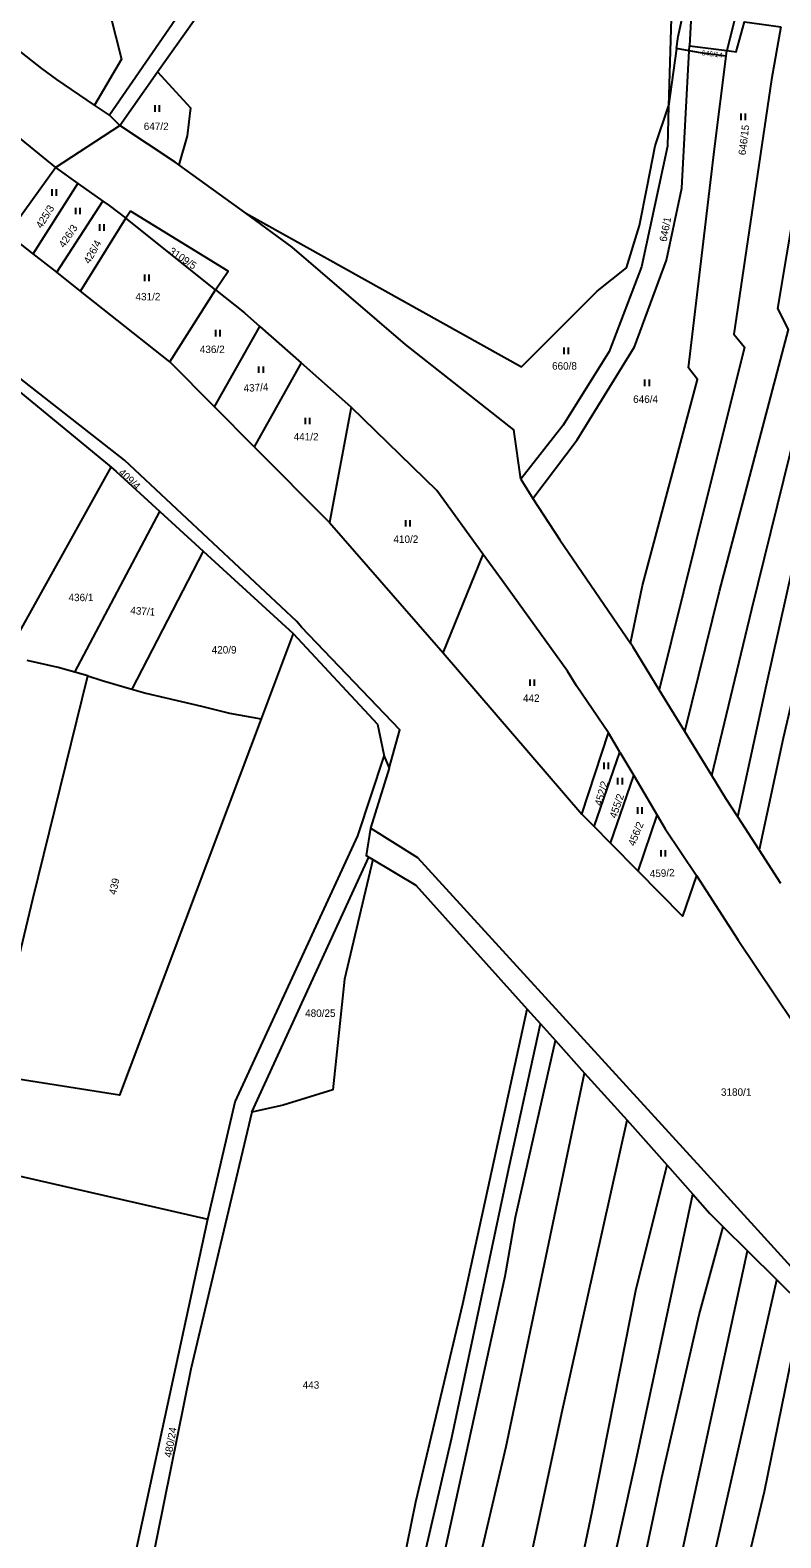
# Model space of a CAD drawing. Extents: x -776734 to -748832, y -1118122 to -976986.
# Drawn here: x -753652.6 to -753480.9, y -1113955.7 to -1113610.9 of the extents above; entities that cross this region are included whole.
import ezdxf

# ---------------------------------------------------------------- set-up
doc = ezdxf.new("R2010")
doc.units = 0
for name, color, linetype in [('KM_Hranice parcel', 7, 'Continuous'), ('KM_Parcelní čísla', 7, 'Continuous'), ('KM_Značky kultur', 7, 'Continuous')]:
    doc.layers.add(name, color=color, linetype=linetype)

msp = doc.modelspace()

# ---------------------------------------------------------------- linework, layer by layer
at = {"layer": 'KM_Hranice parcel'}
for p, q in [((-753499.67, -1113574.73), (-753501.83, -1113614.41)), ((-753505.39, -1113588.09), (-753506.57, -1113628.26)), ((-753504.77, -1113615.07), (-753506.57, -1113628.26)), ((-753501.89, -1113615.57), (-753504.77, -1113615.07)), ((-753501.89, -1113615.57), (-753501.83, -1113614.41)), ((-753501.83, -1113614.41), (-753493.28, -1113615.5)), ((-753493.44, -1113616.83), (-753493.28, -1113615.5)), ((-753632.15, -1113632.63), (-753623.48, -1113620.39)), ((-753634.52, -1113630.27), (-753637.89, -1113627.99)), ((-753632.15, -1113632.63), (-753634.52, -1113630.27)), ((-753657.62, -1113633.49), (-753646.85, -1113642.26)), ((-753646.85, -1113642.26), (-753632.15, -1113632.63)), ((-753646.85, -1113642.26), (-753641.74, -1113645.9)), ((-753603.32, -1113652.75), (-753618.6, -1113641.65)), ((-753651.95, -1113661.98), (-753641.74, -1113645.9)), ((-753641.74, -1113645.9), (-753636.03, -1113649.96)), ((-753646.56, -1113666.24), (-753636.03, -1113649.96)), ((-753641.12, -1113670.54), (-753630.78, -1113653.87)), ((-753629.69, -1113652.26), (-753630.78, -1113653.87)), ((-753610.23, -1113670.26), (-753630.78, -1113653.87)), ((-753646.56, -1113666.24), (-753651.95, -1113661.98)), ((-753641.12, -1113670.54), (-753646.56, -1113666.24)), ((-753620.7, -1113686.7), (-753641.12, -1113670.54)), ((-753620.7, -1113686.7), (-753610.23, -1113670.26)), ((-753610.44, -1113697.02), (-753600.07, -1113678.67)), ((-753600.07, -1113678.67), (-753590.64, -1113686.98)), ((-753610.44, -1113697.02), (-753620.7, -1113686.7)), ((-753590.64, -1113686.98), (-753601.38, -1113706.12)), ((-753579.18, -1113697.09), (-753590.64, -1113686.98)), ((-753655.34, -1113693.35), (-753634.11, -1113710.83)), ((-753601.38, -1113706.12), (-753610.44, -1113697.02)), ((-753579.18, -1113697.09), (-753584.14, -1113723.46)), ((-753601.38, -1113706.12), (-753584.14, -1113723.46)), ((-753658.03, -1113753.87), (-753634.11, -1113710.83)), ((-753540.38, -1113713.56), (-753537.63, -1113717.95)), ((-753642.44, -1113757.67), (-753622.97, -1113720.93)), ((-753622.97, -1113720.93), (-753613.08, -1113729.99)), ((-753584.14, -1113723.46), (-753558.16, -1113753.25)), ((-753613.08, -1113729.99), (-753629.39, -1113761.56)), ((-753613.08, -1113729.99), (-753592.47, -1113748.86)), ((-753558.16, -1113753.25), (-753548.98, -1113730.78)), ((-753592.47, -1113748.86), (-753599.81, -1113768.38)), ((-753558.16, -1113753.25), (-753526.42, -1113790.18)), ((-753639.44, -1113758.53), (-753642.44, -1113757.67)), ((-753502.88, -1113771.27), (-753508.7, -1113761.75)), ((-753526.42, -1113790.18), (-753520.31, -1113771.59)), ((-753517.73, -1113775.95), (-753520.31, -1113771.59)), ((-753496.72, -1113781.33), (-753502.88, -1113771.27)), ((-753571.66, -1113776.93), (-753570.53, -1113779.68)), ((-753523.64, -1113792.99), (-753517.73, -1113775.95)), ((-753517.73, -1113775.95), (-753514.54, -1113781.36)), ((-753570.53, -1113779.68), (-753574.77, -1113793.36)), ((-753519.89, -1113796.78), (-753514.54, -1113781.36)), ((-753514.54, -1113781.36), (-753509.22, -1113790.37)), ((-753526.42, -1113790.18), (-753523.64, -1113792.99)), ((-753513.54, -1113803.2), (-753509.22, -1113790.37)), ((-753485.87, -1113798.32), (-753490.77, -1113790.79)), ((-753519.89, -1113796.78), (-753523.64, -1113792.99)), ((-753513.54, -1113803.2), (-753519.89, -1113796.78)), ((-753480.87, -1113805.99), (-753485.87, -1113798.32)), ((-753601.92, -1113858.34), (-753575.18, -1113799.97)), ((-753575.18, -1113799.97), (-753574.26, -1113800.52)), ((-753538.92, -1113834.75), (-753535.86, -1113838.15)), ((-753535.86, -1113838.15), (-753532.47, -1113841.93)), ((-753532.47, -1113841.93), (-753525.78, -1113849.38)), ((-753525.78, -1113849.38), (-753516.08, -1113860.18)), ((-753516.08, -1113860.18), (-753506.88, -1113870.43)), ((-753506.88, -1113870.43), (-753501, -1113877.1)), ((-753494.06, -1113884.53), (-753488.52, -1113890.02)), ((-753488.52, -1113890.02), (-753481.82, -1113896.66)), ((-753481.82, -1113896.66), (-753475.94, -1113902.48))]:
    msp.add_line(p, q, dxfattribs=at)
for points in [[(-753502.88, -1113771.27), (-753494.9, -1113739.14), (-753479.17, -1113679.31), (-753481.55, -1113674.49), (-753475.44, -1113637.71), (-753470.43, -1113611.4), (-753462.26, -1113567.02), (-753454.18, -1113523.38), (-753450.39, -1113499.01)], [(-753496.72, -1113781.33), (-753487.53, -1113743.31), (-753477.31, -1113701.87), (-753471.32, -1113676.12), (-753472.32, -1113672.61), (-753468.39, -1113649.95), (-753460.66, -1113612.58), (-753452.03, -1113567.63), (-753443.46, -1113515.43), (-753442.23, -1113501.01)], [(-753623.48, -1113620.39), (-753611.13, -1113602.93), (-753572.73, -1113538.38), (-753569.9, -1113534.33)], [(-753643.49, -1113571.15), (-753631.73, -1113617.49), (-753637.89, -1113627.99)], [(-753485.21, -1113577.4), (-753489.79, -1113601.89), (-753493.28, -1113615.5)], [(-753637.89, -1113627.99), (-753646.51, -1113622.14), (-753649.94, -1113619.63), (-753681.83, -1113594.51)], [(-753504.77, -1113615.07), (-753504.39, -1113612.29), (-753503.03, -1113606.03), (-753502.64, -1113600.53), (-753503.45, -1113596.94)], [(-753614.01, -1113600.13), (-753616.32, -1113604), (-753634.52, -1113630.27)], [(-753493.28, -1113615.5), (-753491.1, -1113615.78), (-753489.22, -1113608.96), (-753480.92, -1113610.11)], [(-753480.92, -1113610.11), (-753483.04, -1113622.17), (-753491.65, -1113680.35), (-753489.21, -1113683.33), (-753500.41, -1113728.28), (-753508.7, -1113761.75)], [(-753537.63, -1113717.95), (-753527.52, -1113704.56), (-753514.35, -1113683.27), (-753507.06, -1113663.43), (-753503.52, -1113646.98), (-753501.89, -1113615.57)], [(-753493.44, -1113616.83), (-753499.3, -1113616.02), (-753501.89, -1113615.57)], [(-753515.28, -1113751.09), (-753512.52, -1113737.88), (-753499.94, -1113690.72), (-753501.99, -1113688.12), (-753496.07, -1113638.02), (-753493.44, -1113616.83)], [(-753623.48, -1113620.39), (-753615.98, -1113628.63), (-753616.68, -1113635), (-753618.6, -1113641.65)], [(-753603.32, -1113652.75), (-753540.24, -1113687.89), (-753522.89, -1113670.56), (-753516.24, -1113665.24), (-753513.22, -1113655.55), (-753511.47, -1113646.7), (-753509.66, -1113637.33), (-753506.57, -1113628.26)], [(-753506.57, -1113628.26), (-753506.83, -1113637.39), (-753512.8, -1113665), (-753520.17, -1113684.34), (-753530.69, -1113701.23), (-753540.38, -1113713.56)], [(-753618.6, -1113641.65), (-753619.47, -1113641.02), (-753632.15, -1113632.63)], [(-753651.95, -1113661.98), (-753657.73, -1113657.41), (-753646.85, -1113642.26)], [(-753636.03, -1113649.96), (-753634.59, -1113650.99), (-753630.78, -1113653.87)], [(-753610.23, -1113670.26), (-753607.31, -1113665.94), (-753629.69, -1113652.26)], [(-753540.38, -1113713.56), (-753542.02, -1113702.27), (-753566.74, -1113682.75), (-753592.7, -1113660.47), (-753603.32, -1113652.75)], [(-753570.53, -1113779.68), (-753568.1, -1113770.86), (-753590.54, -1113747.42), (-753591.64, -1113746.14), (-753631.08, -1113709.18), (-753658.51, -1113687.73), (-753680.11, -1113671.42), (-753688.52, -1113677.55), (-753710.92, -1113686.54)], [(-753610.23, -1113670.26), (-753603.63, -1113675.53), (-753600.07, -1113678.67)], [(-753490.77, -1113790.79), (-753484.17, -1113760.56), (-753472.31, -1113707.34), (-753464.27, -1113670.84)], [(-753456.1, -1113669.16), (-753465.74, -1113708.97), (-753476.15, -1113754.88), (-753480.37, -1113772.76), (-753485.87, -1113798.32)], [(-753548.98, -1113730.78), (-753559.57, -1113716.16), (-753579.18, -1113697.09)], [(-753634.11, -1113710.83), (-753632.95, -1113711.79), (-753622.97, -1113720.93)], [(-753537.63, -1113717.95), (-753531.47, -1113727.42), (-753515.28, -1113751.09)], [(-753520.31, -1113771.59), (-753527.65, -1113760.78), (-753529.67, -1113757.43), (-753544.65, -1113736.7), (-753548.98, -1113730.78)], [(-753592.47, -1113748.86), (-753573.2, -1113769.55), (-753571.66, -1113776.93)], [(-753508.7, -1113761.75), (-753514.65, -1113752.01), (-753515.28, -1113751.09)], [(-753642.44, -1113757.67), (-753646.21, -1113756.62), (-753653.33, -1113755.04)], [(-753661.29, -1113849.89), (-753659, -1113838.76), (-753652.01, -1113809.61), (-753639.44, -1113758.53)], [(-753639.44, -1113758.53), (-753636.15, -1113759.58), (-753629.39, -1113761.56)], [(-753629.39, -1113761.56), (-753626.15, -1113762.53), (-753613.41, -1113765.45), (-753607.01, -1113767.07), (-753599.81, -1113768.38)], [(-753599.81, -1113768.38), (-753632.17, -1113854.41), (-753661.29, -1113849.89)], [(-753612.02, -1113882.78), (-753605.72, -1113855.94), (-753577.67, -1113795.14), (-753571.66, -1113776.93)], [(-753490.77, -1113790.79), (-753493.49, -1113786.62), (-753496.72, -1113781.33)], [(-753509.22, -1113790.37), (-753507.35, -1113793.53), (-753500.22, -1113804.23)], [(-753574.77, -1113793.36), (-753575.8, -1113799.6), (-753575.18, -1113799.97)], [(-753137.57, -1114062.53), (-753169.2, -1114046.17), (-753238.04, -1114012.77), (-753255.76, -1114013.39), (-753327.1, -1113989.09), (-753395.12, -1113953.97), (-753422.12, -1113940.41), (-753444.27, -1113925.65), (-753461.53, -1113911.33), (-753476.21, -1113896.23), (-753499.17, -1113870.98), (-753563.91, -1113800.17), (-753574.77, -1113793.36)], [(-753574.26, -1113800.52), (-753580.71, -1113827.94), (-753583.36, -1113853.25), (-753594.77, -1113856.7), (-753601.92, -1113858.34)], [(-753574.26, -1113800.52), (-753564.38, -1113806.39), (-753538.92, -1113834.75)], [(-753500.22, -1113804.23), (-753503.4, -1113813.46), (-753513.54, -1113803.2)], [(-753500.22, -1113804.23), (-753490.69, -1113818.96), (-753465.49, -1113856.51), (-753461.43, -1113863.99), (-753432.3, -1113891.5), (-753403.88, -1113915.09), (-753372.45, -1113935.11), (-753344.72, -1113949.13), (-753315.62, -1113958.93), (-753289.76, -1113967.58), (-753256.14, -1113974.52), (-753251.57, -1113974.55)], [(-753813.05, -1113836.73), (-753711.5, -1113859.99), (-753612.02, -1113882.78)], [(-753578.44, -1114010.22), (-753569.33, -1113971.82), (-753564.44, -1113947.43), (-753553.67, -1113902.15), (-753538.92, -1113834.75)], [(-753649.73, -1114366.34), (-753637.37, -1114310.04), (-753623.35, -1114249.06), (-753612.47, -1114199.71), (-753614.83, -1114199.08), (-753604.23, -1114148.81), (-753596.8, -1114115.93), (-753588.81, -1114079.92), (-753580.75, -1114044.48), (-753571.78, -1114000.12), (-753556.15, -1113932.74), (-753543.15, -1113871.22), (-753535.86, -1113838.15)], [(-753642.12, -1114362.78), (-753629.04, -1114303.78), (-753617.37, -1114251.9), (-753606.01, -1114199.96), (-753609.22, -1114200.14), (-753597.77, -1114142.42), (-753589.06, -1114102), (-753575.85, -1114038.97), (-753559.36, -1113966.14), (-753543.93, -1113895.85), (-753541.62, -1113882.36), (-753532.47, -1113841.93)], [(-753632.93, -1114358.49), (-753624.76, -1114319.18), (-753609.21, -1114244.07), (-753601.26, -1114206.71), (-753600.76, -1114197.7), (-753588.86, -1114142.47), (-753573.08, -1114066.86), (-753560.79, -1114006.49), (-753558.5, -1113997.95), (-753543.77, -1113934.79), (-753525.78, -1113849.38)], [(-753601.92, -1113858.34), (-753615.86, -1113917.1), (-753626.64, -1113970.28), (-753632.57, -1113999.73)], [(-753620.73, -1114352.79), (-753610.92, -1114305.18), (-753590.9, -1114211.02), (-753572.37, -1114123.02), (-753557.2, -1114050.32), (-753549.12, -1114011.72), (-753530.84, -1113926.41), (-753516.08, -1113860.18)], [(-753608.19, -1114346.93), (-753596.36, -1114292.97), (-753586.03, -1114243.55), (-753569.78, -1114169.66), (-753560.35, -1114124.62), (-753547.57, -1114062.54), (-753533.68, -1113995.57), (-753524.07, -1113949.66), (-753513.98, -1113898.7), (-753506.88, -1113870.43)], [(-753598.73, -1114342.51), (-753594.36, -1114320.86), (-753583.17, -1114263.9), (-753562.71, -1114168.29), (-753555.72, -1114138), (-753551.03, -1114113.68), (-753544.65, -1114085.74), (-753532.01, -1114022.12), (-753520.94, -1113969.14), (-753514.09, -1113938.2), (-753501, -1113877.1)], [(-753501, -1113877.1), (-753497.13, -1113881.49), (-753494.06, -1113884.53)], [(-753693.65, -1113991.74), (-753658.29, -1113988.76), (-753639.39, -1113995.23), (-753635.54, -1113991.72), (-753612.02, -1113882.78)], [(-753591.07, -1114338.93), (-753579.95, -1114282.63), (-753568.14, -1114230.58), (-753557.64, -1114180.28), (-753544.14, -1114118.55), (-753532.02, -1114058.21), (-753520.81, -1114000.52), (-753514.59, -1113972.43), (-753508.16, -1113941.9), (-753499.59, -1113904.69), (-753494.06, -1113884.53)], [(-753582.4, -1114334.83), (-753568.51, -1114267.01), (-753553.58, -1114198.68), (-753543.84, -1114155.99), (-753535.58, -1114116.9), (-753521.24, -1114043.89), (-753516.98, -1114020.48), (-753510.32, -1113989.87), (-753503.63, -1113959.67), (-753488.52, -1113890.02)], [(-753573.52, -1114330.35), (-753564.39, -1114286.34), (-753555.14, -1114244.17), (-753545.74, -1114198.77), (-753535.91, -1114153.3), (-753520.71, -1114079.76), (-753511.5, -1114030.59), (-753499.97, -1113976.62), (-753481.82, -1113896.66)], [(-753564.61, -1114325.57), (-753550.12, -1114259.77), (-753537.29, -1114197.74), (-753523.27, -1114130.7), (-753511.38, -1114071.77), (-753496.6, -1113995.29), (-753484.67, -1113945.08), (-753475.94, -1113902.48)]]:
    msp.add_lwpolyline(points, dxfattribs=at)
at = {"layer": 'KM_Značky kultur'}
for p, q in [((-753624.011, -1113629.51), (-753624.011, -1113628.01)), ((-753623.01, -1113629.51), (-753623.01, -1113628.01)), ((-753489.971, -1113631.41), (-753489.971, -1113629.91)), ((-753488.97, -1113631.41), (-753488.97, -1113629.91)), ((-753647.601, -1113648.72), (-753647.601, -1113647.22)), ((-753646.6, -1113648.72), (-753646.6, -1113647.22)), ((-753642.171, -1113652.97), (-753642.171, -1113651.47)), ((-753641.17, -1113652.97), (-753641.17, -1113651.47)), ((-753636.721, -1113656.72), (-753636.721, -1113655.22)), ((-753635.72, -1113656.72), (-753635.72, -1113655.22)), ((-753626.431, -1113668.24), (-753626.431, -1113666.74)), ((-753625.43, -1113668.24), (-753625.43, -1113666.74)), ((-753610.141, -1113680.93), (-753610.141, -1113679.43)), ((-753609.14, -1113680.93), (-753609.14, -1113679.43)), ((-753530.491, -1113684.94), (-753530.491, -1113683.44)), ((-753529.49, -1113684.94), (-753529.49, -1113683.44)), ((-753600.291, -1113689.26), (-753600.291, -1113687.76)), ((-753599.29, -1113689.26), (-753599.29, -1113687.76)), ((-753511.981, -1113692.29), (-753511.981, -1113690.79)), ((-753510.98, -1113692.29), (-753510.98, -1113690.79)), ((-753589.621, -1113701), (-753589.621, -1113699.5)), ((-753588.62, -1113701), (-753588.62, -1113699.5)), ((-753566.711, -1113724.41), (-753566.711, -1113722.91)), ((-753565.71, -1113724.41), (-753565.71, -1113722.91)), ((-753538.221, -1113760.84), (-753538.221, -1113759.34)), ((-753537.22, -1113760.84), (-753537.22, -1113759.34)), ((-753521.321, -1113779.88), (-753521.321, -1113778.38)), ((-753520.32, -1113779.88), (-753520.32, -1113778.38)), ((-753518.161, -1113783.39), (-753518.161, -1113781.89)), ((-753517.16, -1113783.39), (-753517.16, -1113781.89)), ((-753513.611, -1113790.08), (-753513.611, -1113788.58)), ((-753512.61, -1113790.08), (-753512.61, -1113788.58)), ((-753508.251, -1113799.88), (-753508.251, -1113798.38)), ((-753507.25, -1113799.88), (-753507.25, -1113798.38))]:
    msp.add_line(p, q, dxfattribs=at)

# ---------------------------------------------------------------- texts
at = {"layer": 'KM_Parcelní čísla'}
for s, height, rotation, p in [('646/14', 1.14, 353, (-753499.086, -1113616.583)), ('646/15', 1.7, 83, (-753488.946, -1113639.523)), ('425/3', 1.7, 58, (-753650.029, -1113656.36)), ('646/1', 1.7, 79, (-753507.045, -1113659.352)), ('426/3', 1.7, 56, (-753644.855, -1113660.765)), ('426/4', 1.7, 61, (-753639.036, -1113664.462)), ('3109/5', 1.7, 326, (-753621.065, -1113661.794)), ('437/4', 1.7, 3, (-753603.775, -1113693.608)), ('409/4', 1.7, 317, (-753632.549, -1113712.221)), ('437/1', 1.7, 356, (-753629.769, -1113744.387)), ('452/2', 1.7, 74, (-753521.932, -1113788.374)), ('455/2', 1.7, 71, (-753518.576, -1113791.256)), ('456/2', 1.7, 68, (-753514.341, -1113797.608)), ('459/2', 1.7, 3, (-753510.845, -1113804.648)), ('439', 1.7, 77, (-753633.021, -1113808.721)), ('480/24', 1.7, 80, (-753620.312, -1113937.407))]:
    msp.add_text(s, height=height, rotation=rotation, dxfattribs=at).set_placement(p)
for s, p in [('647/2', (-753626.65, -1113633.7)), ('431/2', (-753628.53, -1113672.65)), ('436/2', (-753613.82, -1113684.7)), ('660/8', (-753533.24, -1113688.5)), ('646/4', (-753514.68, -1113696.1)), ('441/2', (-753592.35, -1113704.69)), ('410/2', (-753569.53, -1113728.13)), ('436/1', (-753643.86, -1113741.45)), ('420/9', (-753611.11, -1113753.43)), ('442', (-753539.89, -1113764.49)), ('480/25', (-753589.73, -1113836.53)), ('3180/1', (-753494.6, -1113854.58)), ('443', (-753590.29, -1113921.57))]:
    msp.add_text(s, height=1.7, dxfattribs=at).set_placement(p)

doc.saveas('drawing.dxf')
